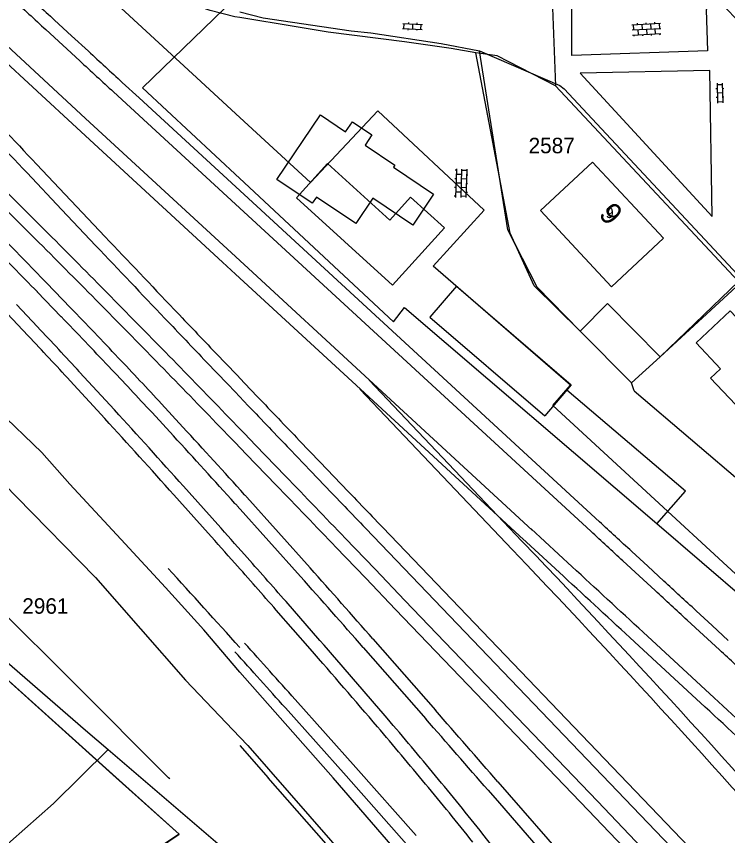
# Model space of a CAD drawing. Extents: x 148816 to 151297, y 399515 to 402500.
# Drawn here: x 149974.1 to 150056.6, y 399743.3 to 399838.3 of the extents above; entities that cross this region are included whole.
import ezdxf

# ---------------------------------------------------------------- set-up
doc = ezdxf.new("R2010")
doc.units = 0
for name, color, linetype in [('B01 Hoofdgebouw  [D] Norm', 7, 'Continuous'), ('B01 Hoofdgebouw  [T] Norm', 7, 'Continuous'), ('B01 hoofgebouw', 7, 'Continuous'), ('G01 perceelsgrens', 7, 'Continuous'), ('G02 sectiegrens', 7, 'Continuous'), ('Q01 Spoorrail  [D] Norm', 7, 'Continuous'), ('S02 Open verharding  Norm', 7, 'Continuous'), ('T04 Haag heg  [D] Gem', 7, 'Continuous'), ('V00 Kant verharding algemeen  [T] Norm', 7, 'Continuous'), ('Z01 perceelnummer', 7, 'Continuous'), ('Z02 huisnummer', 7, 'Continuous'), ('Z02 Huisnummer  [Tekst] Norm', 7, 'Continuous')]:
    doc.layers.add(name, color=color, linetype=linetype)

msp = doc.modelspace()

# ---------------------------------------------------------------- linework, layer by layer
at = {"layer": 'B01 Hoofdgebouw  [D] Norm'}
msp.add_line((149985.681, 399750), (149965.868, 399767.799), dxfattribs=at)
msp.add_lwpolyline([(149979.84, 399721.37), (149983.165, 399723.709), (149977.047, 399732.756), (149982.518, 399736.369), (149992.977, 399743.446), (149985.681, 399750)], dxfattribs=at)
at = {"layer": 'B01 Hoofdgebouw  [T] Norm'}
for p, q in [((150010.176, 399821.259), (150006.577, 399817.301)), ((150010.176, 399821.259), (150017.39, 399814.7)), ((150040.92, 399821.43), (150034.88, 399815.81)), ((150049.15, 399812.59), (150040.92, 399821.43)), ((150006.577, 399817.301), (150017.72, 399807.171)), ((150017.39, 399814.7), (150019.812, 399817.364)), ((150019.812, 399817.364), (150023.74, 399813.793)), ((150034.88, 399815.81), (150043.12, 399806.95)), ((150023.74, 399813.793), (150017.72, 399807.171)), ((150043.12, 399806.95), (150049.15, 399812.59)), ((150025.12, 399807.032), (150022.041, 399803.454)), ((150025.12, 399807.032), (150038.442, 399795.57)), ((150039.49, 399801.8), (150042.63, 399805.01)), ((150042.63, 399805.01), (150048.77, 399798.85)), ((150022.041, 399803.454), (150035.363, 399791.992)), ((150045.44, 399795.8), (150039.49, 399801.8)), ((150048.77, 399798.85), (150045.44, 399795.8)), ((150038.442, 399795.57), (150035.363, 399791.992))]:
    msp.add_line(p, q, dxfattribs=at)
at = {"layer": 'B01 hoofgebouw'}
for points in [[(150004.308, 399819.415), (150009.368, 399826.904), (150012.277, 399824.938), (150013.069, 399826.111), (150015.329, 399824.584), (150014.534, 399823.407), (150017.985, 399821.075), (150017.838, 399820.858), (150022.482, 399817.721), (150020.057, 399814.133), (150015.435, 399817.256), (150013.444, 399814.309), (150008.894, 399817.383), (150008.399, 399816.65), (150004.308, 399819.415)], [(150034.88, 399815.81), (150040.92, 399821.43), (150049.15, 399812.59), (150043.12, 399806.95), (150034.88, 399815.81)], [(150048.77, 399798.85), (150042.63, 399805.01), (150039.49, 399801.8), (150045.44, 399795.8), (150048.77, 399798.85)], [(150056.888, 399804.188), (150065.549, 399795.002), (150061.599, 399791.279), (150058.657, 399794.4), (150057.488, 399793.298), (150054.606, 399796.355), (150055.764, 399797.447), (150052.928, 399800.455), (150056.888, 399804.188)], [(149953.9, 399760.29), (149965.868, 399767.799), (149992.977, 399743.446), (149977.01, 399732.825)]]:
    msp.add_lwpolyline(points, dxfattribs=at)
at = {"layer": 'G01 perceelsgrens'}
for points in [[(149897.953, 399869.91), (149900.131, 399868.169), (149896.12, 399863.44), (149908.811, 399853.147), (149904.399, 399847.754), (149925.296, 399829.361), (149938.329, 399818.136), (149945.279, 399811.233), (149959.753, 399797.315), (149974.114, 399782.577), (149983.256, 399773.23), (149993.692, 399761.304), (150000, 399754.699)], [(150035.977, 399847.407), (150036.603, 399830.296)], [(150000, 399826.626), (149994.532, 399831.663), (149978.886, 399846.088)], [(150057.843, 399807.58), (150048.77, 399798.85), (150045.44, 399795.8), (150039.49, 399801.8), (150034.128, 399807.082), (150031.35, 399813.18), (150027.375, 399834.123)], [(150308.349, 399515.272), (150277.228, 399548.101), (150242.542, 399584.306), (150239.956, 399587.005), (150210.963, 399617.268), (150213.885, 399620.001), (150181.077, 399653.993), (150086.944, 399746.297), (150068.345, 399763.626), (150036.314, 399793.171), (150038.368, 399795.534), (150022.449, 399809.357), (150028.351, 399815.863), (150016.011, 399827.379), (150008.186, 399819.084), (150000, 399826.626)], [(149964.489, 399770.736), (149966.517, 399769.013), (149982.125, 399755.515), (149984.752, 399753.267)], [(150000, 399754.699), (150000.931, 399753.724), (150015.335, 399737.253), (150037.344, 399712.264), (150049.166, 399698.808), (150068.485, 399673.53), (150078.024, 399660.313)], [(149984.752, 399753.267), (149978.38, 399747.01), (149971.717, 399741.112), (149977.01, 399732.825), (149967.88, 399726.62), (149966.315, 399725.621)], [(149984.752, 399753.267), (149997.473, 399742.376), (150000, 399739.919)]]:
    msp.add_lwpolyline(points, dxfattribs=at)
at = {"layer": 'G02 sectiegrens'}
for points in [[(150000, 399838.196), (149999.415, 399838.291), (149996.563, 399839.014), (149992.548, 399840.441), (149987.668, 399842.299), (149984.787, 399843.438), (149980, 399845.5), (149978.886, 399846.088)], [(150027.375, 399834.123), (150024.511, 399834.614), (150019.121, 399835.388), (150010.269, 399836.493), (150006.556, 399837.135), (150000, 399838.196)], [(150036.603, 399830.296), (150029.865, 399833.758), (150027.68, 399834.071), (150027.375, 399834.123)], [(150057.843, 399807.58), (150036.603, 399830.296)]]:
    msp.add_lwpolyline(points, dxfattribs=at)
at = {"layer": 'Q01 Spoorrail  [D] Norm'}
for p, q in [((149982.124, 399826.5), (149966.179, 399841.247)), ((149981.106, 399825.398), (149965.161, 399840.145)), ((149990.297, 399827.067), (150000.508, 399817.66)), ((149982.123, 399826.5), (149999.033, 399810.909)), ((149981.107, 399825.398), (149998.017, 399809.807)), ((149989.281, 399825.963), (149999.492, 399816.556)), ((150000.508, 399817.66), (150041.72, 399779.695)), ((149999.492, 399816.556), (150040.704, 399778.591)), ((149999.033, 399810.909), (150000.508, 399809.549)), ((149998.017, 399809.807), (149999.492, 399808.447)), ((150000.508, 399809.549), (150015.002, 399796.185)), ((149999.492, 399808.447), (150013.986, 399795.083)), ((149980.382, 399804.539), (149977.602, 399807.418)), ((149979.302, 399803.497), (149976.522, 399806.376)), ((149976.554, 399802.305), (149974.096, 399804.89)), ((149975.466, 399801.271), (149973.008, 399803.856)), ((149985.46, 399792.677), (149981.428, 399797.076)), ((149984.354, 399791.663), (149980.322, 399796.062)), ((150015.002, 399796.185), (150033.922, 399778.739)), ((150032.732, 399777.461), (150015.014, 399796.126)), ((150031.644, 399776.429), (150013.926, 399795.094)), ((150013.986, 399795.083), (150032.906, 399777.637)), ((149990.927, 399793.375), (149993.411, 399790.678)), ((149989.823, 399792.359), (149992.307, 399789.662)), ((149997.457, 399779.376), (149993.477, 399783.823)), ((149996.339, 399778.376), (149992.359, 399782.823)), ((150016.582, 399779.033), (150088.528, 399703.934)), ((150033.788, 399778.859), (150038.546, 399774.472)), ((150015.498, 399777.995), (150087.444, 399702.896)), ((150032.772, 399777.757), (150037.53, 399773.37)), ((150032.732, 399777.462), (150034.333, 399775.777)), ((150031.644, 399776.428), (150033.245, 399774.743)), ((150009.295, 399765.933), (150005.369, 399770.427)), ((150019.152, 399770.568), (150041.483, 399747.259)), ((150008.165, 399764.947), (150004.239, 399769.441)), ((150018.068, 399769.53), (150040.399, 399746.221)), ((150029.928, 399749.526), (150031.242, 399748.018)), ((150028.798, 399748.54), (150030.112, 399747.032)), ((150031.242, 399748.018), (150045.51, 399731.641)), ((150041.483, 399747.259), (150056.509, 399731.574)), ((150030.112, 399747.032), (150044.38, 399730.655)), ((150040.399, 399746.221), (150055.425, 399730.536)), ((150030.908, 399740.033), (150028.208, 399743.448))]:
    msp.add_line(p, q, dxfattribs=at)
for points in [[(149978.533, 399837.909), (149980.492, 399836.101), (149982.454, 399834.295)], [(149977.515, 399836.807), (149979.476, 399834.999), (149981.438, 399833.191)], [(149986.375, 399830.681), (149988.337, 399828.874), (149990.297, 399827.066)], [(149985.359, 399829.577), (149987.321, 399827.77), (149989.281, 399825.964)], [(149970.228, 399820.656), (149973.783, 399817.139), (149977.326, 399813.608)], [(149976.428, 399821.201), (149980.414, 399816.977), (149984.405, 399812.756)], [(149969.174, 399819.59), (149972.727, 399816.075), (149976.268, 399812.546)], [(149975.338, 399820.171), (149979.324, 399815.947), (149983.315, 399811.726)], [(149984.378, 399806.509), (149987.885, 399802.944), (149991.384, 399799.371)], [(149983.308, 399805.457), (149986.815, 399801.894), (149990.312, 399798.321)], [(149997.229, 399799.264), (149999.644, 399796.733), (150000.542, 399795.793)], [(149996.143, 399798.228), (149998.56, 399795.697), (149999.458, 399794.757)], [(150000.542, 399795.793), (150002.062, 399794.202)], [(149999.458, 399794.757), (150000.978, 399793.166)], [(149998.358, 399792.196), (150000.539, 399789.939)], [(149997.28, 399791.154), (149999.461, 399788.897)], [(150000.539, 399789.939), (150001.833, 399788.601), (150005.303, 399785)], [(150006.899, 399789.144), (150009.32, 399786.616), (150011.74, 399784.088)], [(149999.461, 399788.897), (150000.753, 399787.559), (150004.223, 399783.96)], [(150005.815, 399788.106), (150008.236, 399785.578), (150010.656, 399783.05)], [(150000.825, 399782.539), (150004.503, 399778.448), (150008.164, 399774.342)], [(149999.709, 399781.537), (150003.385, 399777.448), (150007.044, 399773.344)], [(150012.232, 399777.788), (150015.694, 399774.18), (150019.152, 399770.568)], [(150011.15, 399776.75), (150014.612, 399773.142), (150018.068, 399769.53)], [(150045.452, 399776.256), (150047.319, 399774.537), (150049.185, 399772.816)], [(150044.436, 399775.152), (150046.303, 399773.433), (150048.169, 399771.714)], [(150052.914, 399769.375), (150054.78, 399767.655), (150056.646, 399765.934)], [(150051.898, 399768.273), (150053.764, 399766.553), (150055.628, 399764.832)], [(150046.781, 399766.879), (150050.895, 399763.08), (150055.007, 399759.279)], [(150015.451, 399766.094), (150019.078, 399761.958), (150022.699, 399757.818)], [(150045.763, 399765.777), (150049.877, 399761.978), (150053.989, 399758.177)], [(150014.323, 399765.106), (150017.95, 399760.97), (150021.569, 399756.83)], [(150020.454, 399743.277), (150013.45, 399751.197), (150006.415, 399759.088)], [(150019.33, 399742.283), (150012.328, 399750.201), (150005.295, 399758.09)]]:
    msp.add_lwpolyline(points, dxfattribs=at)
for centre, radius, start, end in [((156533.478, 406944.359), 9667.934, 227.2801444, 227.3117472), ((156533.478, 406944.359), 9669.434, 227.2801444, 227.3117472), ((167088.249, 418394.687), 25240.769, 227.3354361, 227.3475417), ((167088.249, 418394.687), 25242.269, 227.3354361, 227.3475417), ((153616.46, 403251.939), 5001.979, 223.171497, 223.30455), ((153616.46, 403251.939), 5003.479, 223.171497, 223.30455), ((149375.074, 399222.772), 839.553, 44.137147, 44.683953), ((148887.749, 398724.504), 1540.561, 44.615456, 44.987525), ((153614.963, 403250.547), 4999.935, 223.437814, 223.570922), ((149375.074, 399222.772), 838.053, 44.137147, 44.683953), ((148887.749, 398724.504), 1539.061, 44.615456, 44.987525), ((153614.963, 403250.547), 5001.435, 223.437814, 223.570922), ((149374.748, 399222.461), 840.004, 43.317183, 43.863694), ((153306.931, 402957.068), 4574.478, 223.566919, 223.654575), ((149374.748, 399222.461), 838.504, 43.317183, 43.863694), ((153306.931, 402957.068), 4575.978, 223.566919, 223.654575), ((149575.855, 399423.87), 551.155, 42.62018, 43.36291), ((149575.855, 399423.87), 549.655, 42.62018, 43.36291), ((149622.812, 399453.649), 500.922, 42.70346, 43.54354), ((148276.305, 398125.387), 2396.605, 44.066106, 44.305256), ((149622.812, 399453.649), 499.422, 42.70346, 43.54354), ((148276.305, 398125.387), 2395.105, 44.066106, 44.305256), ((156045.33, 405568.636), 8358.54, 223.6968333, 223.7448111), ((156045.33, 405568.636), 8360.04, 223.6968333, 223.7448111), ((148877.177, 398780.945), 1500.63, 41.936397, 42.392333), ((148877.177, 398780.945), 1499.13, 41.936397, 42.392333), ((149009.798, 398887.081), 1335.658, 42.117117, 42.572142), ((149009.798, 398887.081), 1334.158, 42.117117, 42.572142), ((145025.06, 394993.271), 6911.113, 43.8119167, 43.8948278), ((145025.06, 394993.271), 6909.613, 43.8119167, 43.8948278), ((179002.215, 427548.184), 40140.91, 223.7621194, 223.7721111), ((149009.798, 398887.081), 1335.658, 42.100025, 42.117117), ((179002.215, 427548.184), 40142.41, 223.7621194, 223.7721111), ((149009.798, 398887.081), 1334.158, 42.100025, 42.117117), ((146103.849, 395500.023), 5815.704, 47.3317833, 47.3817889), ((148876.67, 398780.494), 1501.309, 41.530086, 41.708406), ((146103.849, 395500.023), 5814.204, 47.3317833, 47.3817889), ((148876.67, 398780.494), 1499.809, 41.530086, 41.708406), ((148876.67, 398780.494), 1501.309, 41.252678, 41.530086), ((149127.206, 398914.674), 1250.75, 40.925972, 43.508992), ((148876.67, 398780.494), 1499.809, 41.252678, 41.530086), ((149127.206, 398914.674), 1249.25, 40.925972, 43.508992), ((148014.078, 397975.894), 2673.047, 42.017258, 42.282625), ((148521.821, 398453.758), 1988.255, 41.303283, 41.620378), ((144594.237, 393863.006), 8036.538, 47.2758639, 47.3557194), ((148521.821, 398453.758), 1986.755, 41.303283, 41.620378), ((144594.237, 393863.006), 8035.038, 47.2758639, 47.3557194), ((133623.4, 381957.879), 24231.764, 47.3112278, 47.323225), ((133623.4, 381957.879), 24230.264, 47.3112278, 47.323225), ((148014.078, 397975.894), 2673.797, 41.829433, 42.017258), ((148877.612, 398781.311), 1500.062, 40.568769, 41.024875), ((148014.078, 397975.894), 2672.297, 41.829433, 42.017258), ((148877.612, 398781.311), 1498.562, 40.568769, 41.024875), ((145875.72, 395238.856), 6160.852, 47.229175, 47.2763694), ((146338.538, 395739.141), 5474.819, 47.130528, 47.24775), ((147561.452, 397604.533), 3270.224, 40.989117, 41.181886), ((146338.538, 395739.141), 5473.319, 47.130528, 47.24775), ((149636.699, 399431.211), 500.771, 39.57106, 40.56865), ((147561.452, 397604.533), 3268.724, 40.989117, 41.181886), ((149636.699, 399431.211), 499.271, 39.57106, 40.56865), ((149636.704, 399431.216), 500.764, 38.57344, 39.57107), ((149636.704, 399431.216), 499.264, 38.57344, 39.57107)]:
    msp.add_arc(centre, radius, start, end, dxfattribs=at)
at = {"layer": 'S02 Open verharding  Norm'}
for p, q in [((150018.898, 399837.519), (150021.195, 399837.408)), ((150019.019, 399836.913), (150019.048, 399837.512)), ((150019.554, 399837.638), (150019.547, 399837.488)), ((150020.046, 399837.464), (150020.018, 399836.864)), ((150020.553, 399837.589), (150020.546, 399837.44)), ((150021.016, 399836.816), (150021.045, 399837.415)), ((150045.489, 399837.37), (150048.785, 399837.54)), ((150046.138, 399837.404), (150046.131, 399837.554)), ((150046.638, 399837.429), (150046.669, 399836.83)), ((150047.137, 399837.455), (150047.129, 399837.605)), ((150047.636, 399837.481), (150047.667, 399836.882)), ((150048.136, 399837.507), (150048.128, 399837.656)), ((150048.635, 399837.532), (150048.666, 399836.933)), ((150018.869, 399836.92), (150021.166, 399836.809)), ((150019.518, 399836.888), (150019.511, 399836.739)), ((150020.517, 399836.84), (150020.51, 399836.69)), ((150045.52, 399836.771), (150048.816, 399836.941)), ((150045.639, 399837.378), (150045.67, 399836.779)), ((150046.169, 399836.805), (150046.2, 399836.205)), ((150047.168, 399836.856), (150047.199, 399836.257)), ((150048.198, 399836.308), (150048.167, 399836.907)), ((150045.551, 399836.172), (150048.847, 399836.342)), ((150045.701, 399836.18), (150045.709, 399836.03)), ((150046.7, 399836.231), (150046.707, 399836.081)), ((150047.698, 399836.283), (150047.706, 399836.133)), ((150048.697, 399836.334), (150048.705, 399836.184)), ((150055.371, 399829.936), (150055.221, 399829.932)), ((150055.353, 399830.586), (150055.417, 399828.287)), ((150055.357, 399830.436), (150055.957, 399830.453)), ((150055.953, 399830.603), (150056.017, 399828.304)), ((150056.121, 399829.957), (150055.971, 399829.953)), ((150055.399, 399828.937), (150055.249, 399828.933)), ((150055.985, 399829.453), (150055.385, 399829.437)), ((150056.149, 399828.958), (150055.999, 399828.954)), ((150055.413, 399828.437), (150056.013, 399828.454)), ((150025.122, 399820.493), (150024.972, 399820.497)), ((150025.126, 399820.643), (150025.029, 399817.344)), ((150025.726, 399820.625), (150025.628, 399817.327)), ((150026.321, 399820.458), (150025.721, 399820.475)), ((150026.325, 399820.608), (150026.228, 399817.309)), ((150025.092, 399819.493), (150024.942, 399819.498)), ((150025.707, 399819.976), (150025.107, 399819.993)), ((150026.291, 399819.458), (150025.692, 399819.476)), ((150026.306, 399819.958), (150026.456, 399819.953)), ((150025.063, 399818.494), (150024.913, 399818.498)), ((150025.677, 399818.976), (150025.077, 399818.994)), ((150026.262, 399818.459), (150025.662, 399818.476)), ((150026.277, 399818.958), (150026.427, 399818.954)), ((150025.033, 399817.494), (150024.883, 399817.499)), ((150025.048, 399817.994), (150025.647, 399817.976)), ((150026.232, 399817.459), (150025.633, 399817.477)), ((150026.247, 399817.959), (150026.397, 399817.954))]:
    msp.add_line(p, q, dxfattribs=at)
at = {"layer": 'T04 Haag heg  [D] Gem'}
for p, q in [((149998.18, 399839.21), (149988.729, 399830.044)), ((149988.729, 399830.044), (150000, 399819.543))]:
    msp.add_line(p, q, dxfattribs=at)
msp.add_lwpolyline([(150048.77, 399798.85), (150058.075, 399807.415)], dxfattribs=at)
at = {"layer": 'V00 Kant verharding algemeen  [T] Norm'}
for p, q in [((150000, 399838.86), (150002.7, 399838.17)), ((150002.7, 399838.17), (150012.92, 399836.65)), ((150012.92, 399836.65), (150015.2, 399836.43)), ((150015.2, 399836.43), (150023.35, 399835.19)), ((150023.35, 399835.19), (150027.82, 399834.35)), ((150027.82, 399834.35), (150037.11, 399830.33)), ((150054.53, 399832.08), (150039.48, 399831.74)), ((150039.48, 399831.74), (150054.8, 399815.11)), ((150054.8, 399815.11), (150054.53, 399832.08)), ((150037.11, 399830.33), (150037.64, 399829.93)), ((150037.64, 399829.93), (150112.06, 399750)), ((150051.68, 399783.24), (150037.924, 399794.969)), ((150045.743, 399794.904), (150066.39, 399777.23)), ((149977.038, 399787.722), (149970.427, 399794.1)), ((149980.293, 399784.062), (149977.038, 399787.722)), ((149986.701, 399777.15), (149980.293, 399784.062)), ((150048.38, 399779.47), (150051.68, 399783.24)), ((150059.73, 399769.67), (150048.38, 399779.47)), ((149991.379, 399772.068), (149986.701, 399777.15)), ((149980.738, 399760.996), (149968.33, 399773.396)), ((149995.829, 399767.163), (149991.379, 399772.068)), ((150000, 399762.227), (149995.829, 399767.163)), ((150000, 399762.227), (150010.842, 399750)), ((149991.74, 399750), (149980.738, 399760.996)), ((150000, 399753.745), (150003.297, 399749.996))]:
    msp.add_line(p, q, dxfattribs=at)
for points in [[(150098.036, 399841.248), (150095.938, 399838.656), (150084.095, 399838.262), (150083.714, 399838.568), (150082.09, 399840.07), (150081.887, 399840.248), (150081.277, 399840.223), (150079.343, 399838.445), (150078.936, 399838.191), (150058.529, 399837.679), (150057.97, 399837.756), (150057.666, 399837.985), (150056.372, 399839.284), (150055.991, 399839.564), (150054.593, 399839.514), (150054.237, 399839.362), (150054.11, 399839.108), (150054.255, 399834.327), (150038.524, 399833.809), (150038.504, 399839.643)], [(150039.49, 399801.8), (150034.492, 399806.906), (150031.097, 399813.573), (150027.82, 399834.35)], [(149999.976, 399819.558), (150017.84, 399802.88), (150019.113, 399804.557)], [(150048.38, 399779.47), (150019.113, 399804.507)], [(150045.743, 399794.904), (150045.44, 399795.8)], [(149991.874, 399749.866), (149991.74, 399750)], [(150061.551, 399673.113), (150062.366, 399674.587), (150059.052, 399686.512), (150003.297, 399749.996)], [(150068.651, 399683.046), (150010.842, 399750)]]:
    msp.add_lwpolyline(points, dxfattribs=at)

# ---------------------------------------------------------------- texts
at = {"layer": 'Z01 perceelnummer'}
for s, p in [('2587', (150033.499, 399822.457)), ('2961', (149974.778, 399769.021))]:
    msp.add_text(s, height=1.8, dxfattribs=at).set_placement(p)
at = {"layer": 'Z02 huisnummer'}
msp.add_text('9', height=2.5, rotation=312.9329, dxfattribs=at).set_placement((150041.521, 399815.277))
at = {"layer": 'Z02 Huisnummer  [Tekst] Norm'}
msp.add_text('6', height=1.25, rotation=180.52117, dxfattribs=at).set_placement((150043.361, 399816.194))

doc.saveas('drawing.dxf')
